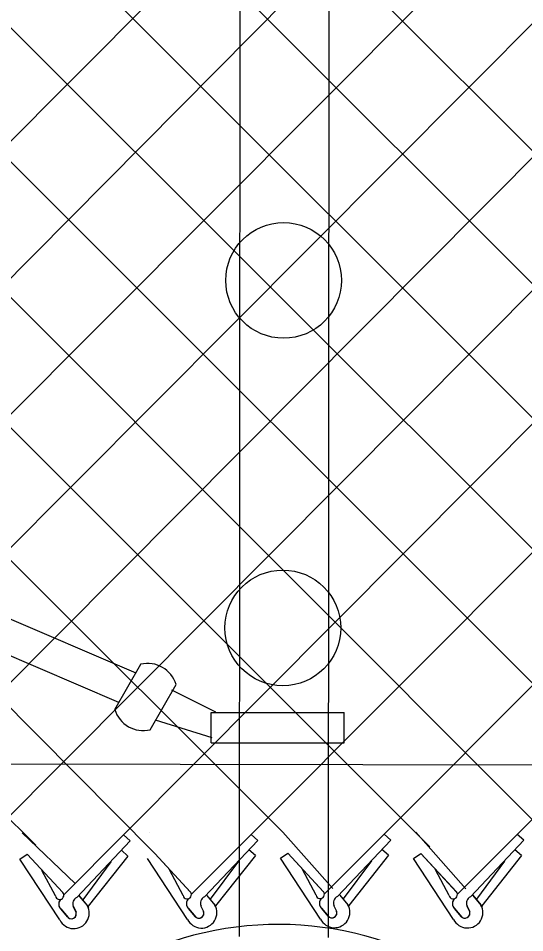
# Model space of a CAD drawing. Extents: x 0 to 2.85, y -0.1 to 1.83.
# Drawn here: x 0.694 to 0.7247, y 0.8081 to 0.8635 of the extents above; entities that cross this region are included whole.
import ezdxf

# ---------------------------------------------------------------- set-up
doc = ezdxf.new("R2010")
doc.units = 0
for name, color, linetype in [('sb_Chainlink Fence', 7, 'Continuous'), ('sb_Existing Concrete', 7, 'Continuous'), ('sb_Existing Structural Steel', 7, 'Continuous')]:
    doc.layers.add(name, color=color, linetype=linetype)

msp = doc.modelspace()

# ---------------------------------------------------------------- linework, layer by layer
at = {"layer": 'sb_Chainlink Fence'}
for p, q in [((0.6681839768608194, 0.8140781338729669), (0.7784479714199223, 0.9246841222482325)), ((0.6481673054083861, 0.9244645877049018), (0.7583572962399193, 0.8142317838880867)), ((0.6562147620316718, 0.9244781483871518), (0.7664115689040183, 0.8142151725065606)), ((0.7161924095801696, 0.8141047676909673), (0.824062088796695, 0.9223051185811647)), ((0.6516726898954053, 0.8139746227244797), (0.7592059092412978, 0.9220318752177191)), ((0.6601304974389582, 0.8140577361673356), (0.7672679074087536, 0.9221332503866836)), ((0.6762382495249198, 0.8140615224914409), (0.7837828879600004, 0.9220909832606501)), ((0.6843006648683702, 0.8140019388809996), (0.7918363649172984, 0.9221123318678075)), ((0.6923573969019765, 0.8140466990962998), (0.7998904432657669, 0.922170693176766)), ((0.7004102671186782, 0.814052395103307), (0.8079524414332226, 0.9222720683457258)), ((0.7081389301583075, 0.8140843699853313), (0.8160092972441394, 0.9222690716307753)), ((0.7242466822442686, 0.8140881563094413), (0.8316743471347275, 0.9222063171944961)), ((0.5875151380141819, 0.9205278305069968), (0.6950911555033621, 0.8134309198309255)), ((0.5955718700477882, 0.9204830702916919), (0.7022968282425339, 0.8129284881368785)), ((0.603624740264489, 0.9204773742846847), (0.7100484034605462, 0.8142317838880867)), ((0.6118048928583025, 0.9204487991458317), (0.7189602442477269, 0.813333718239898)), ((0.6198583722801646, 0.9204284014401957), (0.7276827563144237, 0.8124467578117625)), ((0.6279126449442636, 0.9204450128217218), (0.7342218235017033, 0.8142003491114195)), ((0.6359750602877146, 0.9205045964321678), (0.7438798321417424, 0.8126711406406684)), ((0.6440317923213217, 0.9204598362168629), (0.7503038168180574, 0.8142113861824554)), ((0.6942662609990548, 0.8141794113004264), (0.6974765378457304, 0.8111096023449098)), ((0.696782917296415, 0.8104096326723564), (0.7004102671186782, 0.814052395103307)), ((0.7008060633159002, 0.8136937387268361), (0.7004102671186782, 0.814052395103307)), ((0.7019949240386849, 0.8142113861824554), (0.7019949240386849, 0.8142113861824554)), ((0.7045115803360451, 0.8104416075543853), (0.7081389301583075, 0.8140843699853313)), ((0.7053092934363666, 0.8102991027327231), (0.7085347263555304, 0.8137257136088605)), ((0.7085347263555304, 0.8137257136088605), (0.7081389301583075, 0.8140843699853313)), ((0.7100484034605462, 0.8142317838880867), (0.7130837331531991, 0.8108141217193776)), ((0.7125650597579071, 0.8104620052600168), (0.7161924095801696, 0.8141047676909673)), ((0.7133627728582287, 0.8103195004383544), (0.7165882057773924, 0.8137461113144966)), ((0.7165882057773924, 0.8137461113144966), (0.7161924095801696, 0.8141047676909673)), ((0.7181026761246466, 0.8142151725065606), (0.7211380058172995, 0.810797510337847)), ((0.720619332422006, 0.8104453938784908), (0.7242466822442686, 0.8140881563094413)), ((0.7214170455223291, 0.8103028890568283), (0.7246424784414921, 0.8137294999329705)), ((0.7246424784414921, 0.8137294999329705), (0.7242466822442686, 0.8140881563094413)), ((0.6975806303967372, 0.8102671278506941), (0.7008060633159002, 0.8136937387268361)), ((0.7084003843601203, 0.812799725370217), (0.7080045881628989, 0.8131583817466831)), ((0.7164538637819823, 0.8128201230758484), (0.716058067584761, 0.8131787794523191)), ((0.7245081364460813, 0.8128035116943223), (0.7241123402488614, 0.8131621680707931)), ((0.694122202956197, 0.8125918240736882), (0.6945681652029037, 0.8128965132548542)), ((0.6945681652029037, 0.8128965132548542), (0.6967241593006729, 0.8105728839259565)), ((0.6945681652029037, 0.8128965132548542), (0.6967379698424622, 0.8105591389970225)), ((0.7006717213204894, 0.8127677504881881), (0.6982588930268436, 0.8097330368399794)), ((0.7006717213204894, 0.8127677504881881), (0.7002759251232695, 0.8131264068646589)), ((0.7042873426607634, 0.808934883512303), (0.7018508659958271, 0.8126237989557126)), ((0.7022968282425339, 0.8129284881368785), (0.704452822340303, 0.8106048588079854)), ((0.7022968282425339, 0.8129284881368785), (0.7044666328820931, 0.8105911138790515)), ((0.7084003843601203, 0.812799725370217), (0.7059875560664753, 0.8097650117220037)), ((0.7099043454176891, 0.8126441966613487), (0.7103503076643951, 0.8129488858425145)), ((0.7123408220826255, 0.808955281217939), (0.7099043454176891, 0.8126441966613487)), ((0.7103503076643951, 0.8129488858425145), (0.7125063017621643, 0.8106252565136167)), ((0.7103503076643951, 0.8129488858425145), (0.7125201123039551, 0.8106115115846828)), ((0.7164538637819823, 0.8128201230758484), (0.7140410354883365, 0.8097854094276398)), ((0.7179586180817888, 0.8126275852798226), (0.7184045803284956, 0.8129322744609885)), ((0.7203950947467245, 0.8089386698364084), (0.7179586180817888, 0.8126275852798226)), ((0.7184045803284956, 0.8129322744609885), (0.7205605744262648, 0.8106086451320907)), ((0.7184045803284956, 0.8129322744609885), (0.720574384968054, 0.8105949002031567)), ((0.7245081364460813, 0.8128035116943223), (0.7220953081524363, 0.8097687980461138)), ((0.696558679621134, 0.808902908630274), (0.694122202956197, 0.8125918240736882)), ((0.699632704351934, 0.8124356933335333), (0.6979356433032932, 0.8101257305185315)), ((0.7073613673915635, 0.8124676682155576), (0.7056643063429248, 0.8101577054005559)), ((0.7154148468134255, 0.8124880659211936), (0.7137177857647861, 0.8101781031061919)), ((0.7234691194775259, 0.8124714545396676), (0.721772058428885, 0.8101614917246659)), ((0.6962813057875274, 0.8103584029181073), (0.6954696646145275, 0.8119099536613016)), ((0.7040099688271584, 0.8103903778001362), (0.7031983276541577, 0.8119419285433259)), ((0.7120634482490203, 0.8104107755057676), (0.711251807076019, 0.8119623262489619)), ((0.7201177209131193, 0.8103941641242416), (0.7193060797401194, 0.8119457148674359)), ((0.705444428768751, 0.8103946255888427), (0.7059396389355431, 0.8098084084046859)), ((0.7054509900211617, 0.810385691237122), (0.7059421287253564, 0.8098063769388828)), ((0.713497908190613, 0.8104150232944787), (0.7139931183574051, 0.809828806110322)), ((0.7135044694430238, 0.8104060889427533), (0.7139956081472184, 0.8098267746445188)), ((0.7215521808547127, 0.8103984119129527), (0.7220473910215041, 0.809812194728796)), ((0.7215587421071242, 0.810389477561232), (0.7220498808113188, 0.8098101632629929)), ((0.6977157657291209, 0.8103626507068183), (0.6982109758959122, 0.8097764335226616)), ((0.6977223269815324, 0.8103537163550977), (0.698213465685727, 0.8097744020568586)), ((0.6970102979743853, 0.809087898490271), (0.696606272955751, 0.8095716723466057)), ((0.696606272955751, 0.8095716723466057), (0.6970513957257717, 0.8090446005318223)), ((0.697532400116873, 0.8093734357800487), (0.6973688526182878, 0.8097277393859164)), ((0.6973694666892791, 0.8097151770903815), (0.6975320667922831, 0.809381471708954)), ((0.6982109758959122, 0.8097764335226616), (0.6982473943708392, 0.8097083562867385)), ((0.6982473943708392, 0.8097083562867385), (0.698278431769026, 0.8096355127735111)), ((0.7047389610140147, 0.8091198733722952), (0.7043349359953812, 0.8096036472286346)), ((0.7043349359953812, 0.8096036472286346), (0.7047800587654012, 0.8090765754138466)), ((0.7052610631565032, 0.8094054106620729), (0.705097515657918, 0.8097597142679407)), ((0.7050981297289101, 0.8097471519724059), (0.7052607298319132, 0.809413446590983)), ((0.7059396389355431, 0.8098084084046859), (0.70597605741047, 0.8097403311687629)), ((0.70597605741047, 0.8097403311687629), (0.7060070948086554, 0.8096674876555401)), ((0.7127924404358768, 0.8091402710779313), (0.7123884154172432, 0.8096240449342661)), ((0.7123884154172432, 0.8096240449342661), (0.7128335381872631, 0.8090969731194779)), ((0.7133145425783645, 0.809425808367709), (0.7131509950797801, 0.8097801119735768)), ((0.713151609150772, 0.8097675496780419), (0.7133142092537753, 0.8094338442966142)), ((0.7139931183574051, 0.809828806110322), (0.7140295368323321, 0.8097607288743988)), ((0.7140295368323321, 0.8097607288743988), (0.7140605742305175, 0.8096878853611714)), ((0.7208467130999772, 0.8091236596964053), (0.7204426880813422, 0.80960743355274)), ((0.7204426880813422, 0.80960743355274), (0.7208878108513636, 0.8090803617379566)), ((0.7213688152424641, 0.809409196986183), (0.7212052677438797, 0.8097635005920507)), ((0.721205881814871, 0.8097509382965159), (0.7213684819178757, 0.8094172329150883)), ((0.7220473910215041, 0.809812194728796), (0.722083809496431, 0.8097441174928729)), ((0.722083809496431, 0.8097441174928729), (0.7221148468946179, 0.8096712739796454))]:
    msp.add_line(p, q, dxfattribs=at)
for centre, radius, start, end in [((0.6965332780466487, 0.8104025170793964), 0.00025580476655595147, 189.9304409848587, 40.97853800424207), ((0.7042619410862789, 0.8104344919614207), 0.00025580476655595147, 189.9304409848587, 40.97853800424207), ((0.7123154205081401, 0.8104548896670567), 0.00025580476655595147, 189.9304409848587, 40.97853800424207), ((0.7203696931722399, 0.8104382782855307), 0.00025580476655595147, 189.9304409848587, 40.97853800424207), ((0.6968657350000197, 0.8098549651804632), 0.0003843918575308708, 126.9947472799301, 219.79833989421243), ((0.6968762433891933, 0.8098545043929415), 0.0003909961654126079, 127.7656421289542, 226.33281459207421), ((0.6977565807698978, 0.8098870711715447), 0.00041880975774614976, 114.84216649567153, 203.51671506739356), ((0.70459439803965, 0.8098869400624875), 0.0003843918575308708, 126.9947472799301, 219.79833989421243), ((0.7046049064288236, 0.8098864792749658), 0.0003909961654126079, 127.7656421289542, 226.33281459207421), ((0.7054852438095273, 0.8099190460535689), 0.00041880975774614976, 114.84216649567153, 203.51671506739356), ((0.7126478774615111, 0.8099073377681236), 0.0003843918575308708, 126.9947472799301, 219.79833989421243), ((0.7126583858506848, 0.8099068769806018), 0.0003909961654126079, 127.7656421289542, 226.33281459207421), ((0.7135387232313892, 0.8099394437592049), 0.00041880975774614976, 114.84216649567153, 203.51671506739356), ((0.7207021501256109, 0.8098907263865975), 0.0003843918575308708, 126.9947472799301, 219.79833989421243), ((0.7207126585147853, 0.8098902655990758), 0.0003909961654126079, 127.7656421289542, 226.33281459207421), ((0.7215929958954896, 0.809922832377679), 0.00041880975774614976, 114.84216649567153, 203.51671506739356), ((0.697397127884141, 0.8093176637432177), 0.0009354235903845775, 206.32021657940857, 29.22686940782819), ((0.6972431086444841, 0.8092823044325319), 0.00030330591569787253, 219.86319118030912, 17.48524419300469), ((0.6972442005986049, 0.8092808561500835), 0.00030494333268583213, 230.78260140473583, 19.265642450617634), ((0.7051257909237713, 0.8093496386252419), 0.0009354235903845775, 206.32021657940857, 29.22686940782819), ((0.7049717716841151, 0.8093142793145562), 0.00030330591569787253, 219.86319118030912, 17.48524419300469), ((0.7049728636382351, 0.8093128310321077), 0.00030494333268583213, 230.78260140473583, 19.265642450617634), ((0.7131792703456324, 0.8093700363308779), 0.0009354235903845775, 206.32021657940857, 29.22686940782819), ((0.713025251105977, 0.8093346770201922), 0.00030330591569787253, 219.86319118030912, 17.48524419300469), ((0.713026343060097, 0.8093332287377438), 0.00030494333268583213, 230.78260140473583, 19.265642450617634), ((0.7212335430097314, 0.8093534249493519), 0.0009354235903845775, 206.32021657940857, 29.22686940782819), ((0.721079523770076, 0.8093180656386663), 0.00030330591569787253, 219.86319118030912, 17.48524419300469), ((0.7210806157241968, 0.8093166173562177), 0.00030494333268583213, 230.78260140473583, 19.265642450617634)]:
    msp.add_arc(centre, radius, start, end, dxfattribs=at)
at = {"layer": 'sb_Existing Concrete'}
msp.add_arc((0.7097776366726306, 0.7883418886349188), 0.020290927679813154, 59.952950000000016, 119.6875638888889, dxfattribs=at)
at = {"layer": 'sb_Existing Structural Steel'}
for p, q in [((0.7074366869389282, 0.8079066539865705), (0.7075109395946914, 0.9145485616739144)), ((0.7128137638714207, 0.807843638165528), (0.7129140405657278, 0.914736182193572)), ((0.5243283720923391, 0.899721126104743), (0.7011526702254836, 0.8238685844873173)), ((0.5237357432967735, 0.8979424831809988), (0.7001128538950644, 0.8220939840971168)), ((0.6998780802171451, 0.8216564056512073), (0.7014465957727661, 0.8243924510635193)), ((0.7020259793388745, 0.8204255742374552), (0.7035933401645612, 0.8231616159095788)), ((0.7059956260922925, 0.8214876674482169), (0.7033421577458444, 0.8228179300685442)), ((0.7057188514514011, 0.8196333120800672), (0.7057188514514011, 0.821477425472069)), ((0.7057188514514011, 0.821477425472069), (0.7137627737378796, 0.821477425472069)), ((0.7137627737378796, 0.8196333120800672), (0.7137627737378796, 0.821477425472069)), ((0.7057713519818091, 0.819937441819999), (0.702341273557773, 0.8210085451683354)), ((0.7057188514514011, 0.8196333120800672), (0.7137627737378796, 0.8196333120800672)), ((0.3279582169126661, 0.8189246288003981), (1.0977552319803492, 0.8177376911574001))]:
    msp.add_line(p, q, dxfattribs=at)
for centre, radius in [((0.7101021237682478, 0.8476461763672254), 0.0035044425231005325), ((0.7100550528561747, 0.8265949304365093), 0.0035044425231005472)]:
    msp.add_circle(centre, radius, dxfattribs=at)
for centre, radius, start, end in [((0.7018682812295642, 0.8226407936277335), 0.001801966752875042, 16.79988684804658, 103.57127851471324), ((0.7016031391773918, 0.8221772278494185), 0.0018019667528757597, 196.79988407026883, 283.5712757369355)]:
    msp.add_arc(centre, radius, start, end, dxfattribs=at)

doc.saveas('drawing.dxf')
